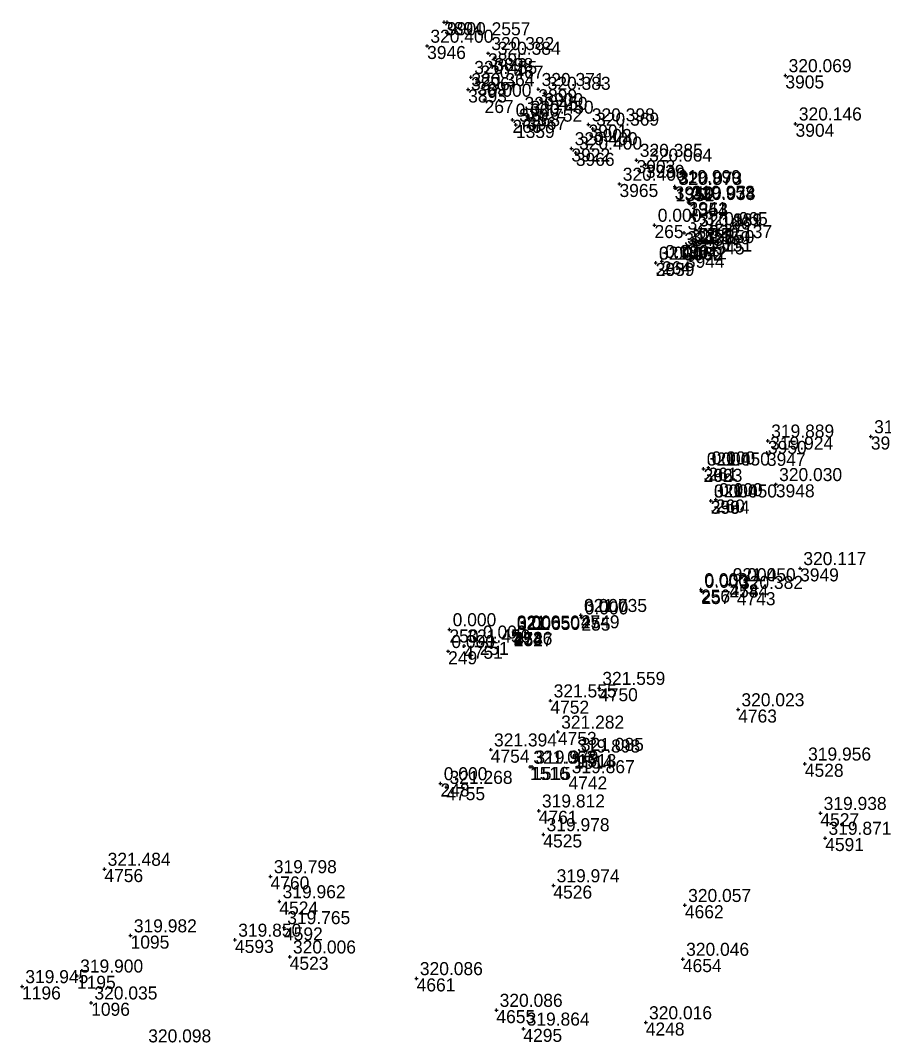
# Model space of a CAD drawing. Extents: x -829398 to -819400, y -1074439 to -1067977.
# Drawn here: x -821308 to -821228.5, y -1070094.6 to -1070000.4 of the extents above; entities that cross this region are included whole.
import ezdxf

# ---------------------------------------------------------------- set-up
doc = ezdxf.new("R2010")
doc.units = 0
for name, color, linetype in [('Vrstva 60', 7, 'Continuous'), ('Vrstva 61', 7, 'Continuous'), ('Čísla bodů_doměření_2012', 7, 'Continuous')]:
    doc.layers.add(name, color=color, linetype=linetype)

# ---------------------------------------------------------------- blocks, each defined once
blk = doc.blocks.new('BOD')
at = {"layer": 'Čísla bodů_doměření_2012'}
for p, q in [((-0.15, 0), (0.15, 0)), ((0, -0.15), (0, 0.15))]:
    blk.add_line(p, q, dxfattribs=at)

msp = doc.modelspace()

# ---------------------------------------------------------------- block references
at = {"layer": 'Vrstva 60'}
for p in [(-821268.962, -1070000.541), (-821268.698, -1070000.56), (-821270.532, -1070002.744), (-821264.922, -1070003.42), (-821264.328, -1070003.853), (-821264.328, -1070003.853), (-821266.493, -1070005.621), (-821237.536, -1070005.457), (-821237.536, -1070005.457), (-821266.751, -1070006.751), (-821266.751, -1070006.751), (-821265.917, -1070006.047), (-821265.917, -1070006.047), (-821260.29, -1070006.731), (-821260.29, -1070006.731), (-821265.24, -1070007.72), (-821259.729, -1070007.082), (-821259.729, -1070007.082), (-821262.68, -1070009.55), (-821261.86, -1070008.934), (-821261.86, -1070008.934), (-821261.303, -1070009.282), (-821261.303, -1070009.282), (-821262.352, -1070010.019), (-821262.352, -1070010.019), (-821255.667, -1070009.988), (-821255.667, -1070009.988), (-821255.265, -1070010.387), (-821255.265, -1070010.387), (-821236.596, -1070009.905), (-821236.596, -1070009.905), (-821257.241, -1070012.188), (-821257.241, -1070012.188), (-821256.835, -1070012.589), (-821256.835, -1070012.589), (-821251.243, -1070013.255), (-821251.243, -1070013.255), (-821250.389, -1070013.693), (-821250.389, -1070013.693), (-821252.813, -1070015.457), (-821252.813, -1070015.457), (-821247.73, -1070015.68), (-821247.681, -1070015.842), (-821247.681, -1070015.842), (-821247.618, -1070015.827), (-821247.618, -1070015.827), (-821246.458, -1070017.117), (-821246.39, -1070017.185), (-821246.39, -1070017.185), (-821246.401, -1070017.234), (-821246.401, -1070017.234), (-821249.59, -1070019.24), (-821246.847, -1070019.957), (-821246.847, -1070019.957), (-821245.781, -1070019.661), (-821245.781, -1070019.661), (-821245.781, -1070019.664), (-821245.781, -1070019.664), (-821245.261, -1070019.548), (-821245.261, -1070019.548), (-821244.86, -1070020.749), (-821244.86, -1070020.749), (-821246.881, -1070021.31), (-821246.881, -1070021.31), (-821246.489, -1070021.201), (-821246.489, -1070021.201), (-821249.48, -1070022.73), (-821249.479, -1070022.73), (-821249.479, -1070022.73), (-821248.91, -1070022.58), (-821246.697, -1070021.979), (-821246.697, -1070021.979), (-821229.659, -1070038.724), (-821229.659, -1070038.724), (-821239.141, -1070039.119), (-821239.141, -1070039.119), (-821239.234, -1070040.229), (-821239.234, -1070040.229), (-821244.63, -1070041.59), (-821245.07, -1070041.7), (-821245.065, -1070041.694), (-821245.065, -1070041.694), (-821238.409, -1070043.128), (-821238.409, -1070043.128), (-821244.411, -1070044.641), (-821244.411, -1070044.641), (-821244.41, -1070044.64), (-821243.95, -1070044.52), (-821236.179, -1070050.869), (-821236.179, -1070050.869), (-821245.31, -1070052.82), (-821245.27, -1070052.96), (-821242.69, -1070052.35), (-821242.688, -1070052.352), (-821242.688, -1070052.352), (-821242.01, -1070053.064), (-821242.01, -1070053.064), (-821256.38, -1070055.19), (-821256.38, -1070055.19), (-821256.38, -1070055.19), (-821256.32, -1070055.41), (-821268.48, -1070056.5), (-821262.57, -1070056.72), (-821262.57, -1070056.72), (-821262.57, -1070056.72), (-821265.69, -1070057.64), (-821262.54, -1070056.84), (-821262.54, -1070056.84), (-821262.54, -1070056.84), (-821268.6, -1070058.51), (-821267.13, -1070058), (-821267.13, -1070058), (-821254.697, -1070061.907), (-821254.697, -1070061.907), (-821259.179, -1070063.06), (-821259.179, -1070063.06), (-821241.882, -1070063.877), (-821241.882, -1070063.877), (-821258.484, -1070065.935), (-821258.484, -1070065.935), (-821264.673, -1070067.576), (-821264.673, -1070067.576), (-821256.672, -1070067.986), (-821256.672, -1070067.986), (-821257.007, -1070068.137), (-821257.007, -1070068.137), (-821235.741, -1070068.875), (-821235.741, -1070068.875), (-821261.051, -1070069.165), (-821261.051, -1070069.165), (-821260.86, -1070069.156), (-821260.86, -1070069.156), (-821269.3, -1070070.69), (-821257.513, -1070070.04), (-821257.513, -1070070.04), (-821268.764, -1070071.026), (-821268.764, -1070071.026), (-821260.255, -1070073.199), (-821260.255, -1070073.199), (-821234.309, -1070073.429), (-821234.309, -1070073.429), (-821259.828, -1070075.382), (-821259.828, -1070075.382), (-821233.863, -1070075.716), (-821233.863, -1070075.716), (-821300.26, -1070078.572), (-821300.26, -1070078.572), (-821284.953, -1070079.253), (-821284.953, -1070079.253), (-821258.903, -1070080.092), (-821258.903, -1070080.092), (-821284.143, -1070081.561), (-821284.143, -1070081.561), (-821246.79, -1070081.907), (-821246.79, -1070081.907), (-821283.716, -1070083.948), (-821283.716, -1070083.948), (-821297.846, -1070084.703), (-821297.846, -1070084.703), (-821288.23, -1070085.103), (-821288.23, -1070085.103), (-821283.19, -1070086.651), (-821283.19, -1070086.651), (-821246.974, -1070086.865), (-821246.974, -1070086.865), (-821302.789, -1070088.406), (-821302.789, -1070088.406), (-821271.501, -1070088.645), (-821271.501, -1070088.645), (-821307.842, -1070089.384), (-821307.842, -1070089.384), (-821301.477, -1070090.888), (-821301.477, -1070090.888), (-821264.152, -1070091.565), (-821264.152, -1070091.565), (-821261.666, -1070093.294), (-821261.666, -1070093.294), (-821250.392, -1070092.712), (-821250.392, -1070092.712)]:
    msp.add_blockref('BOD', p, dxfattribs=at)

# ---------------------------------------------------------------- texts
for s, p in [('3894', (-821268.962, -1070001.741)), ('9900-2557', (-821268.698, -1070001.76)), ('3946', (-821270.532, -1070003.944)), ('3895', (-821264.922, -1070004.62)), ('3898', (-821264.328, -1070005.053)), ('3896', (-821266.493, -1070006.821)), ('3905', (-821237.536, -1070006.657)), ('3897', (-821265.917, -1070007.247)), ('3893', (-821266.751, -1070007.951)), ('3899', (-821260.29, -1070007.931)), ('3900', (-821259.729, -1070008.282)), ('267', (-821265.24, -1070008.92)), ('3968', (-821261.86, -1070010.134)), ('3967', (-821261.303, -1070010.482)), ('266', (-821262.68, -1070010.75)), ('1359', (-821262.352, -1070011.219)), ('3901', (-821255.667, -1070011.188)), ('3902', (-821255.265, -1070011.587)), ('3904', (-821236.596, -1070011.105)), ('3922', (-821257.241, -1070013.388)), ('3966', (-821256.835, -1070013.789)), ('3903', (-821251.243, -1070014.455)), ('3939', (-821250.389, -1070014.893)), ('3965', (-821252.813, -1070016.657)), ('3940', (-821247.73, -1070016.88)), ('1351', (-821247.681, -1070017.042)), ('1352', (-821247.618, -1070017.027)), ('3941', (-821246.458, -1070018.317)), ('1354', (-821246.401, -1070018.434)), ('1353', (-821246.39, -1070018.385)), ('265', (-821249.59, -1070020.44)), ('1356', (-821245.781, -1070020.861)), ('1355', (-821245.781, -1070020.864)), ('1357', (-821245.261, -1070020.748)), ('3943', (-821246.847, -1070021.157)), ('3945', (-821244.86, -1070021.949)), ('3962', (-821246.881, -1070022.51)), ('3942', (-821246.489, -1070022.401)), ('264', (-821248.91, -1070023.78)), ('3944', (-821246.697, -1070023.179)), ('3959', (-821249.479, -1070023.93)), ('263', (-821249.48, -1070023.93)), ('3951', (-821229.659, -1070039.924)), ('3950', (-821239.141, -1070040.319)), ('3947', (-821239.234, -1070041.429)), ('3963', (-821245.065, -1070042.894)), ('262', (-821245.07, -1070042.9)), ('261', (-821244.63, -1070042.79)), ('3948', (-821238.409, -1070044.328)), ('3964', (-821244.411, -1070045.841)), ('259', (-821244.41, -1070045.84)), ('260', (-821243.95, -1070045.72)), ('3949', (-821236.179, -1070052.069)), ('256', (-821245.31, -1070054.02)), ('4744', (-821242.688, -1070053.552)), ('258', (-821242.69, -1070053.55)), ('257', (-821245.27, -1070054.16)), ('4743', (-821242.01, -1070054.264)), ('4749', (-821256.38, -1070056.39)), ('254', (-821256.38, -1070056.39)), ('255', (-821256.32, -1070056.61)), ('250', (-821268.48, -1070057.7)), ('4746', (-821262.57, -1070057.92)), ('4747', (-821262.54, -1070058.04)), ('253', (-821262.57, -1070057.92)), ('252', (-821262.54, -1070058.04)), ('4751', (-821267.13, -1070059.2)), ('251', (-821265.69, -1070058.84)), ('249', (-821268.6, -1070059.71)), ('4750', (-821254.697, -1070063.107)), ('4752', (-821259.179, -1070064.26)), ('4763', (-821241.882, -1070065.077)), ('4753', (-821258.484, -1070067.135)), ('4754', (-821264.673, -1070068.776)), ('1514', (-821257.007, -1070069.337)), ('1513', (-821256.672, -1070069.186)), ('1516', (-821261.051, -1070070.365)), ('1515', (-821260.86, -1070070.356)), ('4528', (-821235.741, -1070070.075)), ('248', (-821269.3, -1070071.89)), ('4742', (-821257.513, -1070071.24)), ('4755', (-821268.764, -1070072.226)), ('4761', (-821260.255, -1070074.399)), ('4527', (-821234.309, -1070074.629)), ('4525', (-821259.828, -1070076.582)), ('4591', (-821233.863, -1070076.916)), ('4756', (-821300.26, -1070079.772)), ('4760', (-821284.953, -1070080.453)), ('4526', (-821258.903, -1070081.292)), ('4524', (-821284.143, -1070082.761)), ('4662', (-821246.79, -1070083.107)), ('1095', (-821297.846, -1070085.903)), ('4592', (-821283.716, -1070085.148)), ('4593', (-821288.23, -1070086.303)), ('4523', (-821283.19, -1070087.851)), ('4654', (-821246.974, -1070088.065)), ('1195', (-821302.789, -1070089.606)), ('1196', (-821307.842, -1070090.584)), ('4661', (-821271.501, -1070089.845)), ('1096', (-821301.477, -1070092.088)), ('4655', (-821264.152, -1070092.765)), ('4295', (-821261.666, -1070094.494)), ('4248', (-821250.392, -1070093.912))]:
    msp.add_text(s, height=1.2, dxfattribs=at).set_placement(p)
at = {"layer": 'Vrstva 61'}
for s, p in [('320.400', (-821270.232, -1070002.444)), ('320.382', (-821264.622, -1070003.12)), ('320.384', (-821264.028, -1070003.553)), ('320.455', (-821266.193, -1070005.321)), ('320.467', (-821265.617, -1070005.747)), ('320.069', (-821237.236, -1070005.157)), ('320.364', (-821266.451, -1070006.451)), ('320.371', (-821259.99, -1070006.431)), ('320.383', (-821259.429, -1070006.782)), ('0.000', (-821264.94, -1070007.42)), ('320.450', (-821261.56, -1070008.634)), ('0.000', (-821262.38, -1070009.25)), ('320.752', (-821262.052, -1070009.719)), ('320.450', (-821261.003, -1070008.982)), ('320.398', (-821255.367, -1070009.688)), ('320.146', (-821236.296, -1070009.605)), ('320.369', (-821254.965, -1070010.087)), ('320.400', (-821256.941, -1070011.888)), ('320.400', (-821256.535, -1070012.289)), ('320.385', (-821250.943, -1070012.955)), ('320.064', (-821250.089, -1070013.393)), ('320.400', (-821252.513, -1070015.157)), ('319.999', (-821247.43, -1070015.38)), ('320.870', (-821247.381, -1070015.542)), ('320.073', (-821247.318, -1070015.527)), ('319.953', (-821246.158, -1070016.817)), ('320.938', (-821246.101, -1070016.934)), ('320.074', (-821246.09, -1070016.885)), ('0.000', (-821249.29, -1070018.94)), ('321.166', (-821246.547, -1070019.657)), ('320.131', (-821245.481, -1070019.361)), ('320.989', (-821245.481, -1070019.364)), ('320.065', (-821244.961, -1070019.248)), ('321.150', (-821246.581, -1070021.01)), ('321.150', (-821246.189, -1070020.901)), ('320.137', (-821244.56, -1070020.449)), ('321.151', (-821246.397, -1070021.679)), ('321.460', (-821249.179, -1070022.43)), ('0.000', (-821249.18, -1070022.43)), ('0.000', (-821248.61, -1070022.28)), ('319.889', (-821238.841, -1070038.819)), ('319.916', (-821229.359, -1070038.424)), ('319.924', (-821238.934, -1070039.929)), ('0.000', (-821244.77, -1070041.4)), ('321.450', (-821244.765, -1070041.394)), ('0.000', (-821244.33, -1070041.29)), ('320.030', (-821238.109, -1070042.828)), ('321.450', (-821244.111, -1070044.341)), ('0.000', (-821244.11, -1070044.34)), ('0.000', (-821243.65, -1070044.22)), ('320.117', (-821235.879, -1070050.569)), ('0.000', (-821242.39, -1070052.05)), ('321.450', (-821242.388, -1070052.052)), ('0.000', (-821245.01, -1070052.52)), ('0.000', (-821244.97, -1070052.66)), ('320.382', (-821241.71, -1070052.764)), ('321.735', (-821256.08, -1070054.89)), ('0.000', (-821256.08, -1070054.89)), ('0.000', (-821256.02, -1070055.11)), ('0.000', (-821268.18, -1070056.2)), ('321.650', (-821262.27, -1070056.42)), ('0.000', (-821262.27, -1070056.42)), ('321.650', (-821262.24, -1070056.54)), ('0.000', (-821262.24, -1070056.54)), ('321.450', (-821266.83, -1070057.7)), ('0.000', (-821265.39, -1070057.34)), ('0.000', (-821268.3, -1070058.21)), ('321.559', (-821254.397, -1070061.607)), ('321.555', (-821258.879, -1070062.76)), ('320.023', (-821241.582, -1070063.577)), ('321.282', (-821258.184, -1070065.635)), ('321.394', (-821264.373, -1070067.276)), ('319.898', (-821256.707, -1070067.837)), ('321.085', (-821256.372, -1070067.686)), ('321.063', (-821260.751, -1070068.865)), ('319.979', (-821260.56, -1070068.856)), ('319.956', (-821235.441, -1070068.575)), ('319.867', (-821257.213, -1070069.74)), ('0.000', (-821269, -1070070.39)), ('321.268', (-821268.464, -1070070.726)), ('319.812', (-821259.955, -1070072.899)), ('319.938', (-821234.009, -1070073.129)), ('319.978', (-821259.528, -1070075.082)), ('319.871', (-821233.563, -1070075.416)), ('321.484', (-821299.96, -1070078.272)), ('319.798', (-821284.653, -1070078.953)), ('319.974', (-821258.603, -1070079.792)), ('319.962', (-821283.843, -1070081.261)), ('320.057', (-821246.49, -1070081.607)), ('319.765', (-821283.416, -1070083.648)), ('319.982', (-821297.546, -1070084.403)), ('319.850', (-821287.93, -1070084.803)), ('320.006', (-821282.89, -1070086.351)), ('320.046', (-821246.674, -1070086.565)), ('319.900', (-821302.489, -1070088.106)), ('320.086', (-821271.201, -1070088.345)), ('319.945', (-821307.542, -1070089.084)), ('320.035', (-821301.177, -1070090.588)), ('320.086', (-821263.852, -1070091.265)), ('320.016', (-821250.092, -1070092.412)), ('319.864', (-821261.366, -1070092.994)), ('320.098', (-821296.219, -1070094.539))]:
    msp.add_text(s, height=1.2, dxfattribs=at).set_placement(p)

doc.saveas('drawing.dxf')
